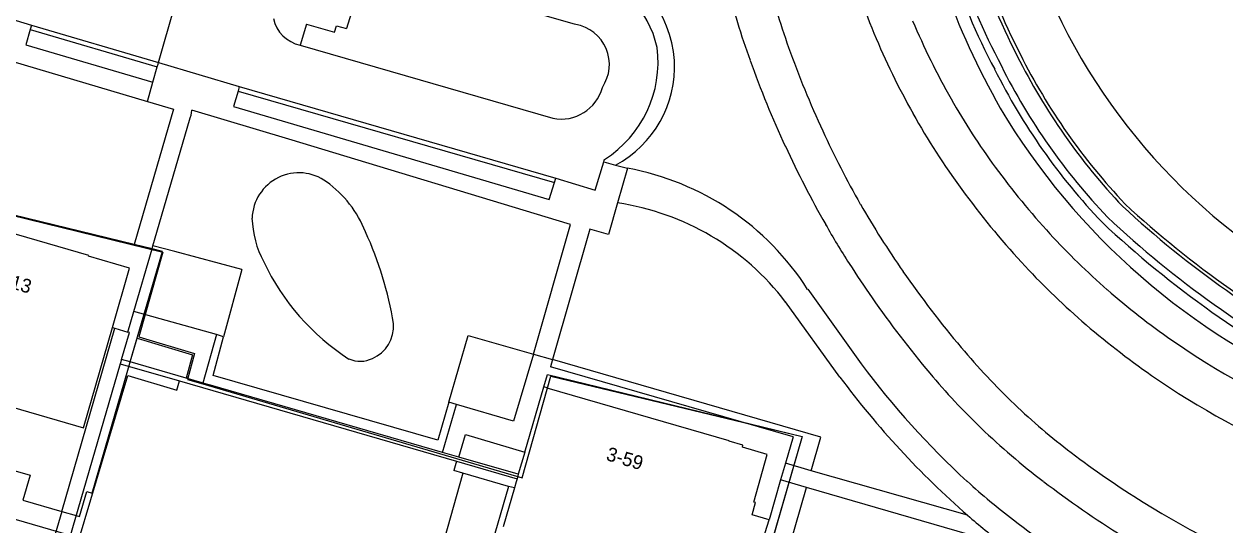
# Model space of a CAD drawing. Extents: x 194485 to 197793, y 468269 to 470822.
# Drawn here: x 195083 to 195187.3, y 469620.1 to 469663.5 of the extents above; entities that cross this region are included whole.
import ezdxf

# ---------------------------------------------------------------- set-up
doc = ezdxf.new("R2010")
doc.units = 0
for name, color, linetype in [('BGT begrenzing pand op maaiveld onder overbouw', 7, 'Continuous'), ('BGT grensvlak begroeid terreindeel', 7, 'Continuous'), ('BGT grensvlak begroeid terreindeel LR', 7, 'Continuous'), ('BGT grensvlak pand deel overbouw', 7, 'Continuous'), ('BGT grensvlak pand min 1', 7, 'Continuous'), ('BGT grensvlak pand op maaiveld', 7, 'Continuous'), ('BGT grensvlak scheiding', 7, 'Continuous'), ('BGT grensvlak vegetatieobject', 7, 'Continuous'), ('BGT grensvlak wegdeel', 7, 'Continuous'), ('BGT tekst huisnummerreeks', 7, 'Continuous')]:
    doc.layers.add(name, color=color, linetype=linetype)

msp = doc.modelspace()

# ---------------------------------------------------------------- linework, layer by layer
at = {"layer": 'BGT begrenzing pand op maaiveld onder overbouw'}
for points in [[(195090.66, 469637.21), (195092.14, 469642.35), (195088.59, 469643.39), (195088.61, 469643.45), (195080.52, 469645.8), (195077.97, 469646.54), (195077.89, 469646.56), (195077.87, 469646.49)], [(195069.07, 469636.06), (195081.64, 469632.34), (195081.09, 469630.56), (195088.14, 469628.49), (195090.66, 469637.21)], [(195147.69, 469620.51), (195146.21, 469620.93), (195146.52, 469622), (195146.35, 469622.05), (195147.53, 469626.17), (195145.38, 469626.81), (195145.42, 469626.98), (195144.21, 469627.33), (195144.22, 469627.36), (195128.43, 469631.93), (195128.43, 469631.96), (195128.13, 469632.06)], [(195147.64, 469617.6), (195146.86, 469617.83), (195147.69, 469620.51)]]:
    msp.add_lwpolyline(points, dxfattribs=at)
at = {"layer": 'BGT grensvlak begroeid terreindeel'}
for centre, radius, start, end in [((195106.86, 469646.56), 4.07, 53.8321, 178.2454), ((195103.6, 469641.95), 9.71, 21.4238, 54.3481), ((195111.35, 469646.97), 8.57, 181.9127, 208.2787), ((195084.26, 469632.5), 31.22, 9.2811, 24.618), ((195122.22, 469651.59), 20.36, 205.2497, 237.2499), ((195112.01, 469637.32), 3.07, 293.6328, 3.8497), ((195112.18, 469636.69), 2.42, 246.3371, 296.0288)]:
    msp.add_arc(centre, radius, start, end, dxfattribs=at)
at = {"layer": 'BGT grensvlak begroeid terreindeel LR'}
msp.add_lwpolyline([(195121.1, 469624.55), (195117.85, 469613.04), (195128.65, 469609.99), (195126.43, 469602.13), (195132.52, 469600.41)], dxfattribs=at)
at = {"layer": 'BGT grensvlak pand deel overbouw'}
for p, q in [((195094.11, 469644.03), (195092.54, 469644.41)), ((195086.26, 469621.24), (195087.52, 469620.88)), ((195087.52, 469620.88), (195087.82, 469620.79))]:
    msp.add_line(p, q, dxfattribs=at)
for points in [[(195092.54, 469644.41), (195080.93, 469647.23), (195078.35, 469647.86)], [(195092.21, 469634.21), (195095, 469643.81), (195094.11, 469644.03)], [(195069.07, 469636.06), (195068.45, 469633.9), (195079.36, 469630.74), (195077.97, 469625.98), (195083.51, 469624.38), (195082.89, 469622.21), (195086.26, 469621.24)], [(195092.01, 469633.51), (195092.12, 469633.91), (195092.21, 469634.21)], [(195087.82, 469620.79), (195088.43, 469622.97), (195088.9, 469622.83), (195092.01, 469633.51)], [(195128.13, 469632.06), (195128.45, 469633.11), (195150.57, 469627.74), (195147.84, 469618.3), (195147.64, 469617.6)]]:
    msp.add_lwpolyline(points, dxfattribs=at)
at = {"layer": 'BGT grensvlak pand min 1'}
for points in [[(195078.94, 469647.69), (195095.05, 469643.75), (195092.97, 469636.39), (195097.8, 469634.94), (195097.17, 469632.69), (195098.51, 469632.3)], [(195087.8, 469618.92), (195038.21, 469633.32)], [(195098.51, 469632.3), (195126.26, 469624.16), (195128.73, 469632.99), (195150.57, 469627.74)], [(195150.57, 469627.74), (195144.7, 469607.54)]]:
    msp.add_lwpolyline(points, dxfattribs=at)
at = {"layer": 'BGT grensvlak pand op maaiveld'}
for p, q in [((195126.47, 469626.38), (195128.13, 469632.06)), ((195126.47, 469626.38), (195125.91, 469624.46)), ((195125.91, 469624.46), (195125.8, 469624.07)), ((195125.57, 469623.27), (195124.59, 469619.91)), ((195125.72, 469623.8), (195125.57, 469623.27)), ((195125.8, 469624.07), (195125.72, 469623.8))]:
    msp.add_line(p, q, dxfattribs=at)
at = {"layer": 'BGT grensvlak scheiding'}
for p, q in [((195091.46, 469634.43), (195091.35, 469634.04)), ((195091.35, 469634.04), (195096.49, 469632.56)), ((195092.21, 469634.21), (195091.46, 469634.43)), ((195097.07, 469632.8), (195092.21, 469634.21)), ((195096.49, 469632.56), (195120.54, 469625.6)), ((195098.45, 469632.41), (195097.07, 469632.8)), ((195098.53, 469632.38), (195098.45, 469632.41)), ((195120.75, 469625.95), (195119.34, 469626.36)), ((195120.54, 469625.6), (195125.8, 469624.07)), ((195125.91, 469624.46), (195120.75, 469625.95))]:
    msp.add_line(p, q, dxfattribs=at)
msp.add_lwpolyline([(195119.34, 469626.36), (195099.17, 469632.2), (195098.53, 469632.38)], dxfattribs=at)
at = {"layer": 'BGT grensvlak vegetatieobject'}
for centre, radius, start, end in [((195129.06, 469659.61), 10.43, 4.2104, 70.906), ((195231.03, 469691.82), 72.59, 200.012, 209.3555), ((195129.88, 469659.8), 9.6, 297.7198, 3.413), ((195219.59, 469687.16), 60.35, 210.8213, 247.0824)]:
    msp.add_arc(centre, radius, start, end, dxfattribs=at)
at = {"layer": 'BGT grensvlak wegdeel'}
for p, q in [((195112.45, 469667.89), (195111, 469663.16)), ((195077.08, 469665.39), (195083.64, 469663.46)), ((195094.67, 469660.21), (195096.09, 469665.16)), ((195083.64, 469663.46), (195083.53, 469663.08)), ((195083.53, 469663.08), (195094.56, 469659.83)), ((195083.64, 469663.46), (195094.67, 469660.21)), ((195107.51, 469663.53), (195106.97, 469661.71)), ((195106.97, 469661.71), (195128.9, 469655.36)), ((195081.93, 469660.31), (195093.7, 469656.82)), ((195094.18, 469658.5), (195094.56, 469659.83)), ((195094.56, 469659.83), (195094.63, 469660.06)), ((195094.63, 469660.06), (195094.67, 469660.21)), ((195094.67, 469660.21), (195101.66, 469658.11)), ((195093.7, 469656.82), (195094.18, 469658.5)), ((195101.66, 469658.11), (195101.57, 469657.72)), ((195101.57, 469657.72), (195129.05, 469649.78)), ((195101.66, 469658.11), (195129.17, 469650.16)), ((195093.7, 469656.82), (195095.97, 469656.15)), ((195095.97, 469656.15), (195092.54, 469644.41)), ((195094.18, 469644.28), (195097.36, 469655.19)), ((195133.34, 469651.58), (195133.41, 469651.8)), ((195133.34, 469651.58), (195134.35, 469651.3)), ((195134.35, 469651.3), (195135.39, 469651.02)), ((195135.39, 469651.02), (195134.53, 469648.02)), ((195129.05, 469649.78), (195129.17, 469650.16)), ((195092.53, 469638.6), (195094.11, 469644.03)), ((195094.11, 469644.03), (195094.18, 469644.28)), ((195096.08, 469643.81), (195094.18, 469644.28)), ((195101.9, 469642.24), (195096.08, 469643.81)), ((195101.9, 469642.24), (195100.32, 469636.4)), ((195151.04, 469640.52), (195155.68, 469634.06)), ((195153.84, 469632.9), (195149.12, 469639.42)), ((195092.01, 469636.8), (195092.53, 469638.6)), ((195099.71, 469636.58), (195092.53, 469638.6)), ((195086.26, 469621.24), (195090.87, 469637.15)), ((195090.66, 469637.21), (195090.87, 469637.15)), ((195090.87, 469637.15), (195092.01, 469636.8)), ((195099.71, 469636.58), (195098.53, 469632.38)), ((195100.32, 469636.4), (195099.71, 469636.58)), ((195127.23, 469634.88), (195128.89, 469634.41)), ((195091.35, 469634.04), (195086.94, 469618.91)), ((195128.89, 469634.41), (195128.71, 469633.78)), ((195149.77, 469627.7), (195128.71, 469633.78)), ((195152.19, 469627.68), (195128.89, 469634.41)), ((195119.34, 469626.36), (195120.54, 469630.51)), ((195120.54, 469630.51), (195119.87, 469630.71)), ((195149.77, 469627.7), (195149.11, 469625.41)), ((195151.35, 469624.77), (195152.19, 469627.68)), ((195120.54, 469625.6), (195120.3, 469624.78)), ((195149.11, 469625.41), (195148.69, 469623.97)), ((195151.35, 469624.77), (195149.11, 469625.41)), ((195121.1, 469624.55), (195120.3, 469624.78)), ((195125.05, 469623.41), (195121.1, 469624.55)), ((195164.93, 469620.9), (195151.35, 469624.77)), ((195125.05, 469623.41), (195123.19, 469616.96)), ((195125.57, 469623.27), (195125.05, 469623.41)), ((195148.69, 469623.97), (195147.69, 469620.51)), ((195150.93, 469623.31), (195148.69, 469623.97)), ((195168.01, 469618.35), (195150.93, 469623.31)), ((195086.26, 469621.24), (195085.69, 469619.27))]:
    msp.add_line(p, q, dxfattribs=at)
for points in [[(195130.89, 469663.5), (195112.71, 469668.73), (195109.33, 469669.7)], [(195083.53, 469663.08), (195083.14, 469661.74), (195094.18, 469658.5)], [(195107.51, 469663.53), (195109.96, 469662.83), (195110.13, 469663.4), (195111, 469663.16)], [(195101.57, 469657.72), (195101.19, 469656.38), (195128.6, 469648.31), (195129.05, 469649.78)], [(195127.23, 469634.88), (195130.43, 469646.15), (195105.97, 469653.54), (195097.57, 469656.08)], [(195129.17, 469650.16), (195132.59, 469649.12), (195133.34, 469651.58)], [(195134.53, 469648.02), (195133.75, 469645.27), (195132.11, 469645.73), (195128.89, 469634.41)], [(195091.46, 469634.43), (195092.14, 469636.76), (195092.01, 469636.8)], [(195092.21, 469634.21), (195092.81, 469636.27), (195097.61, 469634.84), (195097.07, 469632.8)], [(195119.87, 469630.71), (195118.91, 469627.42), (195099.41, 469633.04), (195100.32, 469636.4)], [(195119.87, 469630.71), (195121.57, 469636.51), (195127.23, 469634.88)], [(195127.23, 469634.88), (195125.48, 469629.06), (195120.54, 469630.51)], [(195087.71, 469618.68), (195092.01, 469633.04), (195096.25, 469631.77), (195096.49, 469632.56)], [(195120.75, 469625.95), (195121.32, 469627.91), (195126.47, 469626.38)], [(195143.03, 469603.59), (195148.24, 469602.47), (195149.46, 469618.2), (195150.93, 469623.31)]]:
    msp.add_lwpolyline(points, dxfattribs=at)
for centre, radius, start, end in [((195220.86, 469687.53), 53.38, 163.7979, 246.7236), ((195222.72, 469688.33), 60.17, 188.3775, 207.2762), ((195222.7, 469688.33), 59.84, 188.3747, 207.2803), ((195221.35, 469688.16), 61.14, 188.6191, 207.828), ((195221.4, 469688.17), 60.54, 188.6253, 207.8302), ((195224.27, 469690.82), 73.08, 196.1696, 202.594), ((195129.52, 469659.68), 8.64, 12.1625, 77.8461), ((195212.83, 469684.29), 67.41, 193.971, 199.7443), ((195209.99, 469683.44), 67.98, 193.9765, 199.8166), ((195107.59, 469664.67), 3.02, 192.4051, 258.1385), ((195219.96, 469689.08), 64.92, 202.8835, 209.5697), ((195130.29, 469660.03), 3.53, 325.7841, 80.1739), ((195217.31, 469687.89), 65.53, 202.5696, 209.3506), ((195128.07, 469660.23), 9.98, 302.3188, 7.3), ((195233.96, 469691.87), 89.86, 199.7428, 204.7423), ((195217.89, 469685.12), 54.4, 206.5952, 223.4242), ((195217.88, 469685.11), 54.09, 206.5869, 223.4244), ((195232.76, 469691.61), 92.17, 199.7987, 204.8123), ((195215.84, 469683.82), 54.26, 206.4921, 223.6978), ((195215.87, 469683.85), 53.65, 206.5011, 223.7017), ((195129.63, 469659), 3.71, 258.763, 345.0705), ((195215.87, 469686.73), 60.2, 209.5433, 216.2656), ((195093.78, 469656.5), 3.81, 339.918, 353.6009), ((195218.06, 469688.3), 66.39, 209.3376, 216.0977), ((195226.26, 469688.29), 81.37, 204.7201, 209.746), ((195228.57, 469689.67), 87.55, 204.8121, 209.8086), ((195131.17, 469627.83), 23.57, 32.5524, 79.6983), ((195221.97, 469691.16), 67.74, 216.2403, 222.566), ((195223.33, 469692.17), 72.92, 216.116, 222.5505), ((195131.26, 469625.78), 22.47, 37.3538, 81.6273), ((195222.36, 469686.02), 76.85, 209.7219, 214.8854), ((195238.23, 469712.5), 88.19, 227.2622, 242.3504), ((195238.2, 469712.46), 87.85, 227.2724, 242.6139), ((195222.79, 469686.24), 80.84, 209.736, 212.5394), ((195238.38, 469712.24), 90.33, 226.8549, 242.483), ((195238.27, 469712.09), 89.5, 226.8692, 242.2154), ((195218.56, 469688.02), 63.11, 222.5583, 228.8845), ((195227.31, 469689.01), 86.13, 212.4733, 214.8626), ((195235.47, 469695.15), 92.83, 214.8805, 220.0164), ((195217.63, 469686.99), 65.22, 222.5827, 229.0212), ((195233.02, 469692.99), 93.09, 214.8655, 219.9302), ((195220.22, 469689.91), 65.62, 228.8775, 235.0765), ((195221.42, 469691.37), 71.02, 229.0327, 235.2173), ((195221.08, 469691.14), 67.11, 235.0763, 247.4654), ((195211.04, 469674.67), 60.95, 220.0385, 226.3795), ((195214.42, 469677.78), 73.23, 216.6641, 227.4423), ((195214.67, 469677.98), 75.71, 216.5413, 228.9294), ((195206.93, 469671.16), 59.07, 219.9348, 226.2918), ((195220.64, 469690.23), 69.64, 235.2069, 247.5777), ((195209.25, 469672.78), 58.35, 226.3732, 232.7241), ((195210.39, 469674.78), 64.08, 226.2864, 232.637), ((195223.03, 469690.94), 81.14, 232.7441, 238.1226), ((195202.4, 469664.71), 55.46, 227.4547, 232.8498), ((195225.33, 469694.35), 88.7, 232.6447, 238.0482), ((195222.34, 469689.83), 79.84, 238.1215, 248.9089), ((195215.21, 469678.66), 76.58, 228.9585, 231.9481), ((195255.68, 469734.95), 143.63, 232.8315, 236.1943)]:
    msp.add_arc(centre, radius, start, end, dxfattribs=at)

# ---------------------------------------------------------------- texts
at = {"layer": 'BGT tekst huisnummerreeks'}
for s, rotation, p in [('61-113', 343.5, (195078.64, 469641.55)), ('3-59', 343.7, (195133.46, 469625.71))]:
    msp.add_text(s, height=1.2, rotation=rotation, dxfattribs=at).set_placement(p)

doc.saveas('drawing.dxf')
